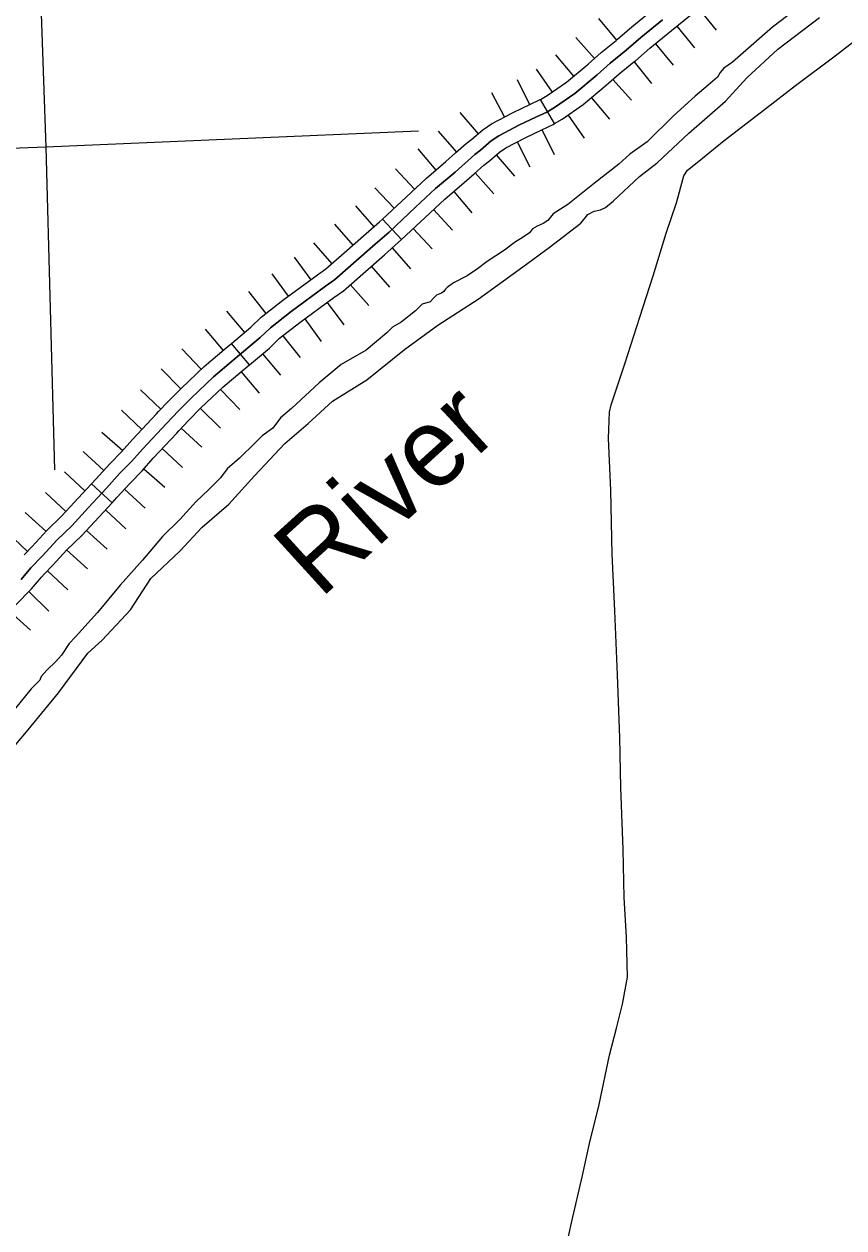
# Model space of a CAD drawing. Extents: x -117616 to 64730, y 54117 to 789866.
# Drawn here: x 63508.6 to 63596.7, y 54857.3 to 54986.7 of the extents above; entities that cross this region are included whole.
import ezdxf

# ---------------------------------------------------------------- set-up
doc = ezdxf.new("R2010")
doc.units = 0
for name, color, linetype in [('1', 7, 'Continuous'), ('29', 7, 'Continuous'), ('35', 7, 'Continuous'), ('4', 7, 'Continuous'), ('45', 7, 'Continuous'), ('5', 7, 'Continuous')]:
    doc.layers.add(name, color=color, linetype=linetype)

msp = doc.modelspace()

# ---------------------------------------------------------------- linework, layer by layer
at = {"layer": '1'}
msp.add_lwpolyline([(63566.42, 54853.3), (63567.43, 54857.86), (63568.63, 54862.97), (63569.37, 54866.39), (63570.42, 54870.6), (63571.53, 54875.87), (63572.27, 54878.79), (63572.91, 54881.35), (63573.44, 54884.27), (63573.34, 54888.55), (63573.1, 54892.83), (63572.98, 54897.97), (63572.73, 54904.65), (63572.64, 54909.98), (63572.36, 54916.75), (63572.08, 54923.61), (63571.81, 54929.71), (63571.65, 54936.57), (63571.4, 54942.17), (63571.5, 54944.98), (63571.68, 54945.75), (63573.16, 54950.18), (63574.76, 54955.17), (63576.21, 54959.63), (63577.59, 54964.22), (63578.7, 54967.48), (63579.5, 54970.37), (63579.9, 54970.99), (63580.92, 54971.79), (63583.85, 54974.16), (63588.16, 54977.48), (63591.48, 54980.07), (63595.76, 54983.27), (63599.37, 54986.04)], dxfattribs=at)
at = {"layer": '29'}
for p, q in [((63581.08, 54988.35), (63582.97, 54986.02)), ((63570.35, 54987.27), (63572.25, 54984.94)), ((63578.75, 54986.46), (63580.65, 54984.13)), ((63567.91, 54985.22), (63569.9, 54982.98)), ((63576.44, 54984.56), (63578.34, 54982.24)), ((63576.44, 54984.56), (63578.34, 54982.24)), ((63565.73, 54983.36), (63567.65, 54981.06)), ((63565.73, 54983.36), (63567.65, 54981.06)), ((63574.15, 54982.62), (63576.04, 54980.29)), ((63563.64, 54981.82), (63565.36, 54979.35)), ((63561.6, 54980.72), (63562.93, 54978.02)), ((63571.89, 54980.73), (63573.88, 54978.49)), ((63558.84, 54979.33), (63560.22, 54976.67)), ((63558.84, 54979.33), (63560.22, 54976.67)), ((63569.58, 54978.76), (63571.51, 54976.46)), ((63569.58, 54978.76), (63571.51, 54976.46)), ((63555.44, 54977.16), (63557.39, 54974.88)), ((63567.07, 54976.89), (63568.78, 54974.42)), ((63553.1, 54975.16), (63555.09, 54972.92)), ((63564.25, 54975.33), (63565.57, 54972.64)), ((63561.59, 54974), (63562.97, 54971.34)), ((63561.59, 54974), (63562.97, 54971.34)), ((63550.92, 54973.26), (63552.86, 54970.97)), ((63550.92, 54973.26), (63552.86, 54970.97)), ((63559.35, 54972.61), (63561.31, 54970.34)), ((63548.53, 54971.13), (63550.57, 54968.93)), ((63557.09, 54970.68), (63559.09, 54968.44)), ((63546.32, 54969.06), (63548.37, 54966.88)), ((63554.8, 54968.69), (63556.74, 54966.4)), ((63554.8, 54968.69), (63556.74, 54966.4)), ((63544.23, 54967.14), (63546.21, 54964.88)), ((63544.23, 54967.14), (63546.21, 54964.88)), ((63552.61, 54966.73), (63554.65, 54964.53)), ((63541.98, 54965.18), (63543.95, 54962.91)), ((63550.43, 54964.69), (63552.48, 54962.51)), ((63539.7, 54963.17), (63541.69, 54960.92)), ((63548.18, 54962.62), (63550.15, 54960.36)), ((63548.18, 54962.62), (63550.15, 54960.36)), ((63537.65, 54961.61), (63539.42, 54959.18)), ((63537.65, 54961.61), (63539.42, 54959.18)), ((63545.92, 54960.65), (63547.89, 54958.39)), ((63535.23, 54959.84), (63537, 54957.42)), ((63543.67, 54958.68), (63545.66, 54956.43)), ((63532.73, 54957.92), (63534.58, 54955.56)), ((63541.19, 54956.76), (63542.96, 54954.34)), ((63541.19, 54956.76), (63542.96, 54954.34)), ((63530.38, 54955.83), (63532.31, 54953.53)), ((63530.38, 54955.83), (63532.31, 54953.53)), ((63538.77, 54954.99), (63540.54, 54952.57)), ((63528.07, 54953.89), (63530, 54951.6)), ((63536.43, 54953.19), (63538.28, 54950.83)), ((63525.59, 54951.76), (63527.66, 54949.59)), ((63534.23, 54951.23), (63536.16, 54948.93)), ((63534.23, 54951.23), (63536.16, 54948.93)), ((63523.34, 54949.61), (63525.46, 54947.49)), ((63523.34, 54949.61), (63525.46, 54947.49)), ((63531.94, 54949.3), (63533.87, 54947.01)), ((63521.15, 54947.37), (63523.33, 54945.31)), ((63529.73, 54947.41), (63531.8, 54945.24)), ((63519.09, 54945.17), (63521.28, 54943.12)), ((63527.58, 54945.37), (63529.71, 54943.25)), ((63527.58, 54945.37), (63529.71, 54943.25)), ((63516.97, 54942.82), (63519.23, 54940.85)), ((63516.97, 54942.82), (63519.23, 54940.85)), ((63525.52, 54943.26), (63527.71, 54941.2)), ((63514.97, 54940.73), (63517.19, 54938.71)), ((63523.47, 54941.07), (63525.66, 54939.02)), ((63512.96, 54938.55), (63515.16, 54936.51)), ((63521.5, 54938.88), (63523.76, 54936.91)), ((63521.5, 54938.88), (63523.76, 54936.91)), ((63510.92, 54936.33), (63513.13, 54934.3)), ((63510.92, 54936.33), (63513.13, 54934.3)), ((63519.4, 54936.69), (63521.62, 54934.67)), ((63508.76, 54934.2), (63510.98, 54932.19)), ((63517.36, 54934.47), (63519.57, 54932.43)), ((63515.33, 54932.27), (63517.54, 54930.24)), ((63515.33, 54932.27), (63517.54, 54930.24)), ((63506.8, 54932.07), (63508.98, 54930)), ((63513.2, 54930.17), (63515.43, 54928.15)), ((63511.15, 54927.94), (63513.33, 54925.87)), ((63509.14, 54925.69), (63511.29, 54923.6)), ((63509.14, 54925.69), (63511.29, 54923.6)), ((63507.11, 54923.56), (63509.33, 54921.54))]:
    msp.add_line(p, q, dxfattribs=at)
msp.add_lwpolyline([(63577.22, 54987.14), (63574.88, 54985.23), (63573.32, 54983.88), (63571.6, 54982.48), (63570.19, 54981.23), (63567.79, 54979.22), (63565.62, 54977.71), (63564.77, 54977.22), (63563.59, 54976.68), (63561.86, 54975.83), (63559.61, 54974.67), (63558.8, 54974.12), (63557.66, 54973.13), (63557.06, 54972.67), (63554.94, 54970.77), (63552.84, 54968.99), (63550.68, 54966.99), (63547.83, 54964.31), (63546.35, 54963.02), (63544.01, 54960.97), (63541.99, 54959.19), (63541.02, 54958.5), (63537.33, 54955.8), (63535.09, 54954.05), (63533.99, 54952.98), (63531.09, 54950.55), (63528.98, 54948.77), (63526.58, 54946.49), (63525.21, 54945.11), (63523.93, 54943.76), (63521.37, 54941.02), (63520.21, 54939.69), (63518.93, 54938.4), (63517.48, 54936.8), (63515.55, 54934.72), (63513.76, 54932.77), (63512.14, 54931.23), (63510.59, 54929.53), (63509.37, 54928.24), (63508.32, 54927.01)], dxfattribs=at)
at = {"layer": '35'}
for points in [[(63592.92, 54989.36), (63589.01, 54986.33), (63584.72, 54982.56), (63583.81, 54981.92), (63583.42, 54981.45), (63583.13, 54980.98), (63582.1, 54980.12), (63580.72, 54978.92), (63578.4, 54976.8), (63575.55, 54974.01), (63573.7, 54972.68), (63572.52, 54971.62), (63569.91, 54969.59), (63567.03, 54967.27), (63565.47, 54966.27), (63564.88, 54965.56), (63564.38, 54965.24), (63563.76, 54964.95), (63563.26, 54964.68), (63562.91, 54964.24), (63562.15, 54963.71), (63561.41, 54963.27), (63560.24, 54962.39), (63558.39, 54961.15), (63557.33, 54960.36), (63556.21, 54959.62), (63554.74, 54958.86), (63554.07, 54958.36), (63553.86, 54958.15), (63553.71, 54957.95), (63553.45, 54957.74), (63552.92, 54957.54), (63552.63, 54957.27), (63552.24, 54956.83), (63551.39, 54956.57), (63550.66, 54955.86), (63549.13, 54954.65), (63548.19, 54954.12), (63547.6, 54953.51), (63545.37, 54951.65), (63542.69, 54950.09), (63540.31, 54948.12), (63537.34, 54945.36), (63536.17, 54944.36), (63535.35, 54943.24), (63534.2, 54942.42)], [(63506.02, 54907.25), (63509.08, 54910.84), (63512.34, 54914.83), (63515.49, 54919.08), (63517.03, 54920.49), (63520.06, 54923.73), (63522.26, 54927.11), (63525.36, 54930.02), (63527.76, 54932.6), (63530.64, 54935.07), (63533.37, 54938.13), (63536.65, 54941.59), (63539.15, 54943.76), (63541.77, 54946.16), (63545.43, 54948.44), (63549.5, 54951.7), (63553.06, 54954.33), (63557.42, 54957.13), (63562.2, 54960.59), (63565.05, 54962.66), (63568.43, 54965.29), (63569.19, 54966.2), (63569.87, 54966.58), (63570.53, 54966.71), (63571.08, 54966.96), (63571.92, 54967.64), (63574.74, 54970.29), (63576.64, 54971.76), (63580.02, 54974.94), (63583.96, 54978.38), (63586.28, 54980.91), (63589.59, 54983.96), (63594.06, 54987.37)], [(63534.2, 54942.42), (63533.44, 54941.68), (63531.76, 54940.04), (63530.44, 54938.89), (63529.73, 54937.92), (63528.47, 54936.68), (63527.06, 54935.33), (63525.36, 54933.45), (63523.5, 54931.62), (63521.36, 54929.07), (63518.95, 54926.39), (63516.51, 54923.45), (63514.16, 54920.83), (63513.48, 54920.12), (63512.66, 54918.86), (63512.04, 54918.18), (63511.07, 54917.24), (63510.46, 54916.57), (63510.31, 54916.18), (63509.4, 54915.24), (63507.72, 54913.18)]]:
    msp.add_lwpolyline(points, dxfattribs=at)
at = {"layer": '4'}
msp.add_lwpolyline([(63509.27, 55021.49), (63510.96, 54973.44), (63511.91, 54938.76)], dxfattribs=at)
at = {"layer": '45'}
for p, q in [((63565.62, 54975.98), (63564.12, 54978.57)), ((63549.18, 54963.52), (63547.13, 54965.71)), ((63532.83, 54950.05), (63530.91, 54952.35)), ((63518.08, 54935.24), (63515.88, 54937.28))]:
    msp.add_line(p, q, dxfattribs=at)
for points in [[(63572.23, 54984.92), (63572.36, 54985.03), (63573.92, 54986.38), (63576.27, 54988.3), (63579.68, 54991.08), (63580.39, 54991.65)], [(63574.12, 54982.6), (63574.29, 54982.73), (63575.85, 54984.08), (63578.16, 54985.98), (63581.56, 54988.74), (63582.26, 54989.3)], [(63508.32, 54927.01), (63509.37, 54928.24), (63510.59, 54929.53), (63512.14, 54931.23), (63513.76, 54932.77), (63515.55, 54934.72), (63517.48, 54936.8), (63518.93, 54938.4), (63520.21, 54939.69), (63521.37, 54941.02), (63523.93, 54943.76), (63525.21, 54945.11), (63526.58, 54946.49), (63528.98, 54948.77), (63531.09, 54950.55), (63533.99, 54952.98), (63535.09, 54954.05), (63537.33, 54955.8), (63541.02, 54958.5), (63541.99, 54959.19), (63544.01, 54960.97), (63546.35, 54963.02), (63547.83, 54964.31), (63550.68, 54966.99), (63552.84, 54968.99), (63554.94, 54970.77), (63557.06, 54972.67), (63557.66, 54973.13), (63558.8, 54974.12), (63559.61, 54974.67), (63561.86, 54975.83), (63563.59, 54976.68), (63564.77, 54977.22), (63565.62, 54977.71), (63567.79, 54979.22), (63570.19, 54981.23), (63571.6, 54982.48), (63573.32, 54983.88), (63574.88, 54985.23), (63577.22, 54987.14)], [(63564.12, 54978.57), (63564.82, 54978.98), (63566.88, 54980.41), (63569.21, 54982.37), (63570.63, 54983.62), (63572.23, 54984.92)], [(63565.62, 54975.98), (63566.42, 54976.44), (63568.7, 54978.02), (63571.17, 54980.09), (63572.57, 54981.33), (63574.12, 54982.6)], [(63554.98, 54972.82), (63556.1, 54973.82), (63556.71, 54974.29), (63557.89, 54975.31), (63558.84, 54975.96), (63561.18, 54977.16), (63562.95, 54978.04), (63564.08, 54978.55), (63564.12, 54978.57)], [(63556.98, 54970.58), (63558.03, 54971.51), (63558.61, 54971.97), (63559.71, 54972.92), (63560.38, 54973.37), (63562.53, 54974.49), (63564.24, 54975.32), (63565.45, 54975.88), (63565.62, 54975.98)], [(63547.13, 54965.71), (63549.66, 54968.08), (63551.84, 54970.11), (63553.95, 54971.9), (63554.98, 54972.82)], [(63549.18, 54963.52), (63551.7, 54965.89), (63553.83, 54967.86), (63555.92, 54969.64), (63556.98, 54970.58)], [(63539.21, 54959.03), (63540.14, 54959.71), (63541.06, 54960.37), (63543.02, 54962.1), (63545.36, 54964.15), (63546.82, 54965.42), (63547.13, 54965.71)], [(63540.97, 54956.6), (63541.9, 54957.28), (63542.93, 54958.02), (63545, 54959.85), (63547.34, 54961.89), (63548.83, 54963.19), (63549.18, 54963.52)], [(63530.91, 54952.35), (63532.98, 54954.09), (63534.1, 54955.18), (63536.43, 54957), (63539.21, 54959.03)], [(63532.83, 54950.05), (63534.99, 54951.86), (63536.08, 54952.92), (63538.24, 54954.6), (63540.97, 54956.6)], [(63523.07, 54945.03), (63524.13, 54946.16), (63525.53, 54947.56), (63527.98, 54949.89), (63530.13, 54951.7), (63530.91, 54952.35)], [(63525.25, 54942.97), (63526.28, 54944.07), (63527.63, 54945.42), (63529.98, 54947.65), (63532.06, 54949.4), (63532.83, 54950.05)], [(63515.88, 54937.28), (63516.37, 54937.82), (63517.84, 54939.43), (63519.11, 54940.71), (63520.26, 54942.03), (63522.84, 54944.78), (63523.07, 54945.03)], [(63518.08, 54935.24), (63518.58, 54935.79), (63520.02, 54937.36), (63521.31, 54938.67), (63522.48, 54940.02), (63525.03, 54942.73), (63525.25, 54942.97)], [(63508.63, 54929.64), (63509.49, 54930.55), (63511.06, 54932.27), (63512.69, 54933.82), (63514.45, 54935.74), (63515.88, 54937.28)], [(63510.8, 54927.57), (63511.69, 54928.51), (63513.21, 54930.18), (63514.83, 54931.72), (63516.65, 54933.7), (63518.08, 54935.24)], [(63503.78, 54919.83), (63504.84, 54921.1), (63506.37, 54922.75), (63507.72, 54924.24), (63509.43, 54926), (63510.49, 54927.24), (63510.8, 54927.57)]]:
    msp.add_lwpolyline(points, dxfattribs=at)
at = {"layer": '5'}
for points in [[(63551, 54975.16), (63510.96, 54973.44)], [(63510.96, 54973.44), (63406.46, 54969.47)]]:
    msp.add_lwpolyline(points, dxfattribs=at)

# ---------------------------------------------------------------- texts
at = {"layer": '35'}
msp.add_text('River', height=8.448, rotation=42.3016, dxfattribs=at).set_placement((63540.43, 54924.83))

doc.saveas('drawing.dxf')
